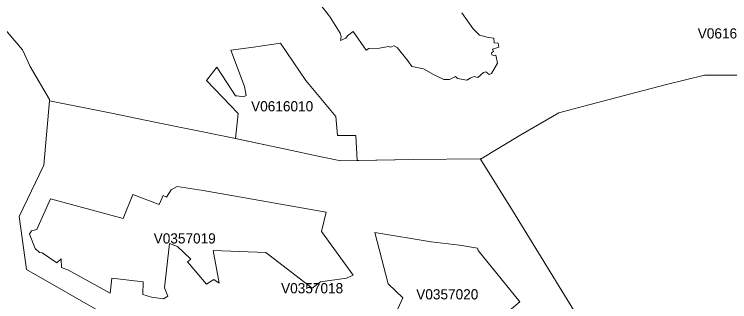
# Model space of a CAD drawing. Extents: x 369010 to 735936, y 6377141 to 6616555.
# Drawn here: x 601912 to 608937, y 6495475 to 6498295 of the extents above; entities that cross this region are included whole.
import ezdxf
from ezdxf.enums import TextEntityAlignment as Align

# ---------------------------------------------------------------- set-up
doc = ezdxf.new("R2010")
doc.units = 0
doc.header["$LTSCALE"] = 40
doc.layers.add('3', color=7, linetype='Continuous', lineweight=13)
doc.layers.add('4', color=7, linetype='Continuous')

msp = doc.modelspace()

# ---------------------------------------------------------------- linework, layer by layer
at = {"layer": '3'}
for points in [[(606305.53, 6498309.44), (606416.42, 6498153.54), (606481.13, 6498088.83), (606569.51, 6498066.32), (606621.15, 6498061.02), (606625.12, 6498014.85), (606662.03, 6498010.87), (606668.98, 6497972.15), (606608.24, 6497952.29), (606618.67, 6497931.1), (606598.97, 6497917.86), (606600.3, 6497896.68), (606618.67, 6497891.38), (606639.85, 6497894.03), (606655.74, 6497814.75), (606598.97, 6497714.46), (606576.46, 6497703.86), (606543.53, 6497728.86), (606521.02, 6497724.88), (606462.93, 6497676.06), (606426.85, 6497683.34), (606388.45, 6497668.78), (606355.52, 6497647.59), (606265.65, 6497663.48), (606243.3, 6497685.99), (606186.37, 6497654.21), (606128.94, 6497654.05), (606029.8, 6497703.04), (605930.83, 6497758.48), (605814.65, 6497782.31), (605780.22, 6497833.78), (605672.32, 6497969.33), (605643.19, 6497983.9), (605606.28, 6497973.3), (605586.42, 6497979.92), (605496.55, 6497961.39), (605393.61, 6497958.74), (605366.3, 6497942.69), (605239.52, 6498125.07), (605182.76, 6498082.87), (605166.87, 6498061.68), (605115.39, 6498037.85), (605120.69, 6498077.57), (605111.42, 6498109.18), (605012.45, 6498265.25), (604995.24, 6498292.89), (604884.19, 6498433.57)], [(604884.19, 6498433.57), (604995.24, 6498292.89), (605012.45, 6498265.25), (605111.42, 6498109.18), (605120.69, 6498077.57), (605115.39, 6498037.85), (605166.87, 6498061.68), (605182.76, 6498082.87), (605239.52, 6498125.07), (605366.3, 6497942.69), (605393.61, 6497958.74), (605496.55, 6497961.39), (605586.42, 6497979.92), (605606.28, 6497973.3), (605643.19, 6497983.9), (605672.32, 6497969.33), (605780.22, 6497833.78), (605814.65, 6497782.31), (605930.83, 6497758.48), (606029.8, 6497703.04), (606128.94, 6497654.05), (606186.37, 6497654.21), (606243.3, 6497685.99), (606265.65, 6497663.48), (606355.52, 6497647.59), (606388.45, 6497668.78), (606426.85, 6497683.34), (606462.93, 6497676.06), (606521.02, 6497724.88), (606543.53, 6497728.86), (606576.46, 6497703.86), (606598.97, 6497714.46), (606655.74, 6497814.75), (606639.85, 6497894.03), (606618.67, 6497891.38), (606600.3, 6497896.68), (606598.97, 6497917.86), (606618.67, 6497931.1), (606608.24, 6497952.29), (606668.98, 6497972.15), (606662.03, 6498010.87), (606625.12, 6498014.85)], [(602821.51, 6495339.31), (602032.72, 6495790.47), (601960.56, 6496311.81), (602202.19, 6496813.29), (602258.3, 6497446.17), (602258.3, 6497458.09), (602067.8, 6497781.82), (601992, 6497946.49), (601706.67, 6498277.67)], [(601706.67, 6498277.67), (601992, 6497946.49), (602067.8, 6497781.82), (602258.3, 6497458.09), (602258.3, 6497446.17), (602866.53, 6497325.19), (603290.38, 6497237.97), (603989.64, 6497094.98), (604082.98, 6497075.61), (604110.79, 6497321.55), (603798.15, 6497645.44), (603899.77, 6497777.51), (604048.56, 6497548.95), (604084.31, 6497493.34), (604097.55, 6497493.34), (604160.93, 6497485.4), (604188.57, 6497498.64), (604172.68, 6497587.18), (604039.78, 6497941.86), (604259.9, 6497971.65), (604525.37, 6498012.69), (604776.11, 6497645.11)], [(606625.12, 6498014.85), (606621.15, 6498061.02), (606569.51, 6498066.32), (606481.13, 6498088.83), (606416.42, 6498153.54), (606305.53, 6498309.44)], [(604776.11, 6497645.11), (605069.05, 6497293.25), (605084.94, 6497105.73), (605265.84, 6497105.73), (605277.92, 6496859.3), (605828.22, 6496868.73), (606486.76, 6496878.33), (606489.24, 6496872.04), (606886.29, 6497110.7), (607260.33, 6497328.83), (607504.78, 6497394.21), (607953.13, 6497512.71), (608317.9, 6497606.55), (608690.78, 6497697.24), (609198.05, 6497696.42)], [(610899.93, 6496950.49), (610790.36, 6497005.27), (610595.4, 6497173.42), (610466.14, 6497280.51), (610241.05, 6497186.66), (610197.69, 6497175.41), (610180.15, 6497181.86), (610164.09, 6497199.41), (610049.73, 6497508.57), (609986.01, 6497538.03), (609485.03, 6497697.24), (609198.05, 6497696.42), (608690.78, 6497697.24), (608317.9, 6497606.55), (607953.13, 6497512.71), (607504.78, 6497394.21), (607260.33, 6497328.83), (606886.29, 6497110.7), (606489.24, 6496872.04)], [(607428.48, 6495354.37), (606805.85, 6496369.07), (606489.24, 6496872.04), (606486.76, 6496878.33), (605828.22, 6496868.73), (605118.37, 6496856.48), (604942.61, 6496892.56), (604544.9, 6496979.12), (603989.64, 6497094.98), (603290.38, 6497237.97), (602866.53, 6497325.19), (602258.3, 6497446.17), (602202.19, 6496813.29), (601960.56, 6496311.81), (602032.72, 6495790.47), (602821.51, 6495339.31)], [(606489.24, 6496872.04), (606805.85, 6496369.07), (607428.48, 6495354.37)]]:
    msp.add_lwpolyline(points, dxfattribs=at)
for points in [[(605277.92, 6496859.3), (605265.84, 6497105.73), (605084.94, 6497105.73), (605069.05, 6497293.25), (604776.11, 6497645.11), (604525.37, 6498012.69), (604259.9, 6497971.65), (604039.78, 6497941.86), (604172.68, 6497587.18), (604188.57, 6497498.64), (604160.93, 6497485.4), (604097.55, 6497493.34), (604084.31, 6497493.34), (604048.56, 6497548.95), (603899.77, 6497777.51), (603798.15, 6497645.44), (604110.79, 6497321.55), (604082.98, 6497075.61), (604544.9, 6496979.12), (604942.61, 6496892.56), (605118.37, 6496856.48)], [(602854.61, 6495559.26), (602444.49, 6495785.84), (602374.32, 6495809.84), (602370.35, 6495894.74), (602329.14, 6495857.5), (602184.82, 6495955.81), (602160.49, 6495956.97), (602118.12, 6495998.18), (602061.02, 6496136.21), (602080.88, 6496171.96), (602132.68, 6496182.72), (602266.57, 6496485.26), (602981.39, 6496291.95), (603074.73, 6496527.63), (603334.9, 6496429.15), (603374.79, 6496516.87), (603406.57, 6496502.14), (603452.25, 6496572.15), (603510.17, 6496604.42), (603766.87, 6496565.03), (604975.88, 6496354.18), (604927.55, 6496163.35), (605239.69, 6495734.04), (605173.49, 6495704.91), (604917.29, 6495668.66), (604836.52, 6495607.59), (604381.88, 6495958.29), (603865.84, 6495977), (603922.77, 6495656.25), (603869.81, 6495692.16), (603799.64, 6495648.3), (603612.78, 6495864.78), (603645.88, 6495894.08), (603514.64, 6496016.05), (603435.2, 6496045.35), (603387.7, 6495610.07), (603420.8, 6495529.14), (603377.11, 6495503.99), (603257.78, 6495519.87), (603174.36, 6495546.35), (603175.69, 6495671.14), (602870.66, 6495706.89)], [(602854.61, 6495559.26), (602870.66, 6495706.89), (603175.69, 6495671.14), (603174.36, 6495546.35), (603257.78, 6495519.87), (603377.11, 6495503.99), (603420.8, 6495529.14), (603387.7, 6495610.07), (603435.2, 6496045.35), (603514.64, 6496016.05), (603645.88, 6495894.08), (603612.78, 6495864.78), (603799.64, 6495648.3), (603869.81, 6495692.16), (603922.77, 6495656.25), (603865.84, 6495977), (604381.88, 6495958.29), (604836.52, 6495607.59), (604917.29, 6495668.66), (605173.49, 6495704.91), (605239.69, 6495734.04), (604927.55, 6496163.35), (604975.88, 6496354.18), (603766.87, 6496565.03), (603510.17, 6496604.42), (603452.25, 6496572.15), (603406.57, 6496502.14), (603374.79, 6496516.87), (603334.9, 6496429.15), (603074.73, 6496527.63), (602981.39, 6496291.95), (602266.57, 6496485.26), (602132.68, 6496182.72), (602080.88, 6496171.96), (602061.02, 6496136.21), (602118.12, 6495998.18), (602160.49, 6495956.97), (602184.82, 6495955.81), (602329.14, 6495857.5), (602370.35, 6495894.74), (602374.32, 6495809.84), (602444.49, 6495785.84)], [(606680.9, 6495153.61), (606674.28, 6495119.02), (606436.28, 6494862.66), (606189.35, 6494919.76), (605990.91, 6495023.86), (606024.01, 6495084.93), (605989.59, 6495134.08), (605904.19, 6495200.78), (605643.52, 6495327.72), (605727.26, 6495513.58), (605584.1, 6495651.61), (605451.04, 6496155.08), (606005.48, 6496064.05), (606285.34, 6496031.45), (606462.1, 6496000.5), (606466.07, 6495976.66), (606876.85, 6495475.52), (606732.37, 6495353.21), (606709.86, 6495290.82)], [(606680.9, 6495153.61), (606709.86, 6495290.82), (606732.37, 6495353.21), (606876.85, 6495475.52), (606466.07, 6495976.66), (606462.1, 6496000.5), (606285.34, 6496031.45), (606005.48, 6496064.05), (605451.04, 6496155.08), (605584.1, 6495651.61), (605727.26, 6495513.58), (605643.52, 6495327.72), (605904.19, 6495200.78), (605989.59, 6495134.08), (606024.01, 6495084.93), (605990.91, 6495023.86), (606189.35, 6494919.76), (606436.28, 6494862.66), (606674.28, 6495119.02)]]:
    msp.add_lwpolyline(points, close=True, dxfattribs=at)

# ---------------------------------------------------------------- texts
at = {"layer": '4'}
for s, p in [('V0616009', (608928.25, 6498057.43)), ('V0616010', (604542.04, 6497342.48)), ('V0357019', (603585.28, 6496046.35)), ('V0357018', (604836.52, 6495557.59)), ('V0357020', (606163.78, 6495497.8))]:
    msp.add_text(s, height=100, dxfattribs=at).set_placement(p, align=Align.CENTER)

doc.saveas('drawing.dxf')
